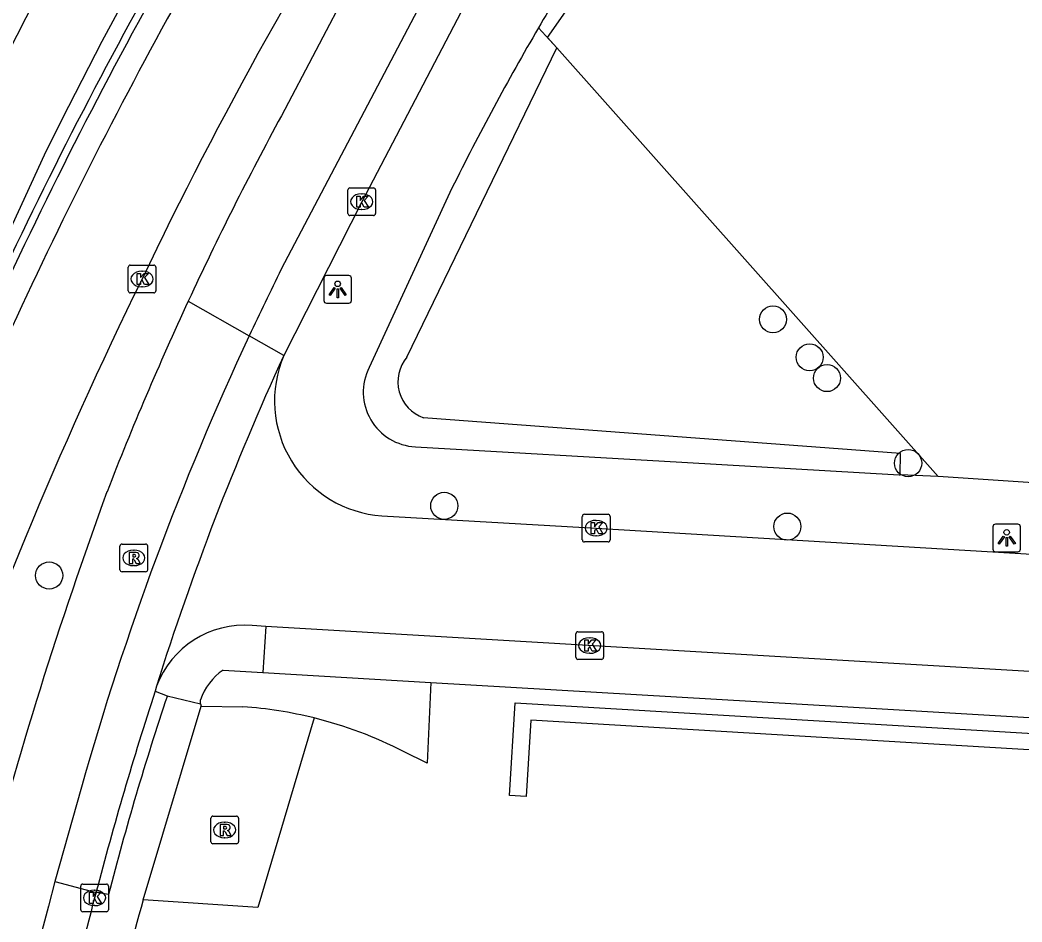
# Model space of a CAD drawing. Extents: x 159265 to 160143, y 383413 to 384319.
# Drawn here: x 159285.47 to 159321.64, y 384143.55 to 384176.12 of the extents above; entities that cross this region are included whole.
import ezdxf

# ---------------------------------------------------------------- set-up
doc = ezdxf.new("R2010")
doc.units = 0
for name, color, linetype in [('IMGEO_Boom', 7, 'Continuous'), ('IMGEO_Groenvoorziening', 7, 'Continuous'), ('IMGEO_Haag', 7, 'Continuous'), ('IMGEO_Hek', 7, 'Continuous'), ('IMGEO_Kolk', 7, 'Continuous'), ('IMGEO_Lichtpunt', 7, 'Continuous'), ('IMGEO_Lijnafwatering', 7, 'Continuous'), ('IMGEO_Muur', 7, 'Continuous'), ('IMGEO_Rijbaan_lokaal_gesloten', 7, 'Continuous'), ('IMGEO_Rijbaan_lokaal_open', 7, 'Continuous'), ('IMGEO_Rijbaan_regionaal_gesloten', 7, 'Continuous'), ('IMGEO_Rioolput', 7, 'Continuous'), ('IMGEO_Voetpad_open', 7, 'Continuous')]:
    doc.layers.add(name, color=color, linetype=linetype)

msp = doc.modelspace()

# ---------------------------------------------------------------- linework, layer by layer
at = {"layer": 'IMGEO_Boom'}
for centre in [(159312.649, 384165.313), (159313.976, 384163.945), (159314.601, 384163.194), (159317.529, 384160.122), (159300.781, 384158.58), (159313.167, 384157.831), (159286.516, 384156.065)]:
    msp.add_circle(centre, 0.489, dxfattribs=at)
at = {"layer": 'IMGEO_Groenvoorziening'}
msp.add_lwpolyline([(159318.615, 384159.634), (159304.843, 384175.117)], dxfattribs=at)
at = {"layer": 'IMGEO_Haag'}
for points in [[(159304.843, 384175.117), (159304.18, 384175.838)], [(159299.432, 384163.949), (159304.843, 384175.117)], [(159303.738, 384148.088), (159303.139, 384148.125), (159303.341, 384151.47), (159335.253, 384149.581), (159338.675, 384149.507), (159355.264, 384158.429), (159377.708, 384169.495), (159389.563, 384175.262), (159389.825, 384174.722), (159377.972, 384168.956), (159355.539, 384157.896), (159338.82, 384148.904), (159335.229, 384148.981), (159303.904, 384150.836), (159303.738, 384148.088)], [(159317.236, 384159.697), (159317.256, 384160.473), (159300.029, 384161.76)]]:
    msp.add_lwpolyline(points, dxfattribs=at)
msp.add_arc((159300.486, 384163.061), 1.378, 139.8692, 250.641, dxfattribs=at)
at = {"layer": 'IMGEO_Hek'}
for points in [[(159304.512, 384175.489), (159308.699, 384181.492)], [(159304.843, 384175.117), (159304.512, 384175.489)], [(159318.615, 384159.634), (159304.843, 384175.117)]]:
    msp.add_lwpolyline(points, dxfattribs=at)
at = {"layer": 'IMGEO_Kolk'}
for p, q in [((159297.3, 384169.136), (159297.3, 384169.988)), ((159297.375, 384170.062), (159298.227, 384170.062)), ((159298.301, 384169.988), (159298.301, 384169.136)), ((159297.788, 384169.842), (159297.813, 384169.842)), ((159297.811, 384169.282), (159297.786, 384169.282)), ((159298.227, 384169.062), (159297.375, 384169.062)), ((159289.37, 384166.345), (159289.37, 384167.197)), ((159289.445, 384167.271), (159290.297, 384167.271)), ((159289.858, 384167.051), (159289.883, 384167.051)), ((159290.371, 384167.197), (159290.371, 384166.345)), ((159290.297, 384166.271), (159289.445, 384166.271)), ((159289.881, 384166.491), (159289.856, 384166.491)), ((159305.766, 384157.349), (159305.766, 384158.201)), ((159305.841, 384158.275), (159306.693, 384158.275)), ((159306.254, 384158.055), (159306.279, 384158.055)), ((159306.767, 384158.201), (159306.767, 384157.349)), ((159306.693, 384157.275), (159305.841, 384157.275)), ((159306.277, 384157.495), (159306.252, 384157.495)), ((159305.606, 384154.036), (159306.458, 384154.036)), ((159305.531, 384153.11), (159305.531, 384153.962)), ((159306.019, 384153.816), (159306.044, 384153.816)), ((159306.532, 384153.962), (159306.532, 384153.11)), ((159306.042, 384153.256), (159306.017, 384153.256)), ((159306.458, 384153.036), (159305.606, 384153.036)), ((159287.731, 384144.924), (159288.583, 384144.924)), ((159287.656, 384143.998), (159287.656, 384144.85)), ((159288.144, 384144.704), (159288.169, 384144.704)), ((159288.657, 384144.85), (159288.657, 384143.998)), ((159288.583, 384143.924), (159287.731, 384143.924)), ((159288.167, 384144.144), (159288.142, 384144.144))]:
    msp.add_line(p, q, dxfattribs=at)
for points in [[(159297.3, 384169.136), (159297.3, 384169.988)], [(159297.375, 384170.062), (159298.227, 384170.062)], [(159298.301, 384169.988), (159298.301, 384169.136)], [(159297.621, 384169.762), (159297.744, 384169.762), (159297.744, 384169.611), (159297.874, 384169.762), (159298.038, 384169.762), (159297.892, 384169.611), (159298.045, 384169.362), (159297.893, 384169.362), (159297.808, 384169.526), (159297.744, 384169.459), (159297.744, 384169.362), (159297.621, 384169.362), (159297.621, 384169.762)], [(159298.227, 384169.062), (159297.375, 384169.062)], [(159289.37, 384166.345), (159289.37, 384167.197)], [(159289.445, 384167.271), (159290.297, 384167.271)], [(159290.371, 384167.197), (159290.371, 384166.345)], [(159289.691, 384166.971), (159289.814, 384166.971), (159289.814, 384166.82), (159289.944, 384166.971), (159290.108, 384166.971), (159289.962, 384166.82), (159290.115, 384166.571), (159289.963, 384166.571), (159289.878, 384166.735), (159289.814, 384166.668), (159289.814, 384166.571), (159289.691, 384166.571), (159289.691, 384166.971)], [(159290.297, 384166.271), (159289.445, 384166.271)], [(159305.766, 384157.349), (159305.766, 384158.201)], [(159305.841, 384158.275), (159306.693, 384158.275)], [(159306.087, 384157.975), (159306.21, 384157.975), (159306.21, 384157.824), (159306.34, 384157.975), (159306.504, 384157.975), (159306.358, 384157.824), (159306.511, 384157.575), (159306.359, 384157.575), (159306.274, 384157.739), (159306.21, 384157.672), (159306.21, 384157.575), (159306.087, 384157.575), (159306.087, 384157.975)], [(159306.767, 384158.201), (159306.767, 384157.349)], [(159306.693, 384157.275), (159305.841, 384157.275)], [(159305.606, 384154.036), (159306.458, 384154.036)], [(159305.531, 384153.11), (159305.531, 384153.962)], [(159305.852, 384153.736), (159305.975, 384153.736), (159305.975, 384153.585), (159306.105, 384153.736), (159306.269, 384153.736), (159306.123, 384153.585), (159306.276, 384153.336), (159306.124, 384153.336), (159306.039, 384153.5), (159305.975, 384153.433), (159305.975, 384153.336), (159305.852, 384153.336), (159305.852, 384153.736)], [(159306.532, 384153.962), (159306.532, 384153.11)], [(159306.458, 384153.036), (159305.606, 384153.036)], [(159287.731, 384144.924), (159288.583, 384144.924)], [(159287.656, 384143.998), (159287.656, 384144.85)], [(159287.977, 384144.624), (159288.1, 384144.624), (159288.1, 384144.473), (159288.23, 384144.624), (159288.394, 384144.624), (159288.248, 384144.473), (159288.401, 384144.224), (159288.249, 384144.224), (159288.164, 384144.388), (159288.1, 384144.321), (159288.1, 384144.224), (159287.977, 384144.224), (159287.977, 384144.624)], [(159288.657, 384144.85), (159288.657, 384143.998)], [(159288.583, 384143.924), (159287.731, 384143.924)]]:
    msp.add_lwpolyline(points, dxfattribs=at)
for centre, start, end in [((159297.377, 384169.986), 91.552, 178.448), ((159297.377, 384169.986), 91.552, 178.448), ((159298.225, 384169.986), 1.552, 88.448), ((159298.225, 384169.986), 1.552, 88.448), ((159297.377, 384169.138), 181.552, 268.448), ((159297.377, 384169.138), 181.552, 268.448), ((159298.225, 384169.138), 271.552, 358.448), ((159298.225, 384169.138), 271.552, 358.448), ((159289.447, 384167.195), 91.552, 178.448), ((159289.447, 384167.195), 91.552, 178.448), ((159290.295, 384167.195), 1.552, 88.448), ((159290.295, 384167.195), 1.552, 88.448), ((159289.447, 384166.347), 181.552, 268.448), ((159289.447, 384166.347), 181.552, 268.448), ((159290.295, 384166.347), 271.552, 358.448), ((159290.295, 384166.347), 271.552, 358.448), ((159305.843, 384158.199), 91.552, 178.448), ((159305.843, 384158.199), 91.552, 178.448), ((159306.691, 384158.199), 1.552, 88.448), ((159306.691, 384158.199), 1.552, 88.448), ((159305.843, 384157.351), 181.552, 268.448), ((159305.843, 384157.351), 181.552, 268.448), ((159306.691, 384157.351), 271.552, 358.448), ((159306.691, 384157.351), 271.552, 358.448), ((159305.608, 384153.96), 91.552, 178.448), ((159305.608, 384153.96), 91.552, 178.448), ((159306.456, 384153.96), 1.552, 88.448), ((159306.456, 384153.96), 1.552, 88.448), ((159305.608, 384153.112), 181.552, 268.448), ((159305.608, 384153.112), 181.552, 268.448), ((159306.456, 384153.112), 271.552, 358.448), ((159306.456, 384153.112), 271.552, 358.448), ((159287.733, 384144.848), 91.552, 178.448), ((159287.733, 384144.848), 91.552, 178.448), ((159288.581, 384144.848), 1.552, 88.448), ((159288.581, 384144.848), 1.552, 88.448), ((159287.733, 384144), 181.552, 268.448), ((159287.733, 384144), 181.552, 268.448), ((159288.581, 384144), 271.552, 358.448), ((159288.581, 384144), 271.552, 358.448)]:
    msp.add_arc(centre, 0.0765, start, end, dxfattribs=at)
for centre, major_axis, ratio, start_param, end_param in [((159297.787, 384169.562), (-0.387, 0.002), 0.722429, 4.712389, 7.853982), ((159297.812, 384169.562), (-0.39, 0.002), 0.717154, 1.570796, 4.712389), ((159289.857, 384166.771), (-0.387, 0.002), 0.722429, 4.712389, 7.853982), ((159289.882, 384166.771), (-0.39, 0.002), 0.717154, 1.570796, 4.712389), ((159306.253, 384157.775), (-0.387, 0.002), 0.722429, 4.712389, 7.853982), ((159306.278, 384157.775), (-0.39, 0.002), 0.717154, 1.570796, 4.712389), ((159306.018, 384153.536), (-0.387, 0.002), 0.722429, 4.712389, 7.853982), ((159306.043, 384153.536), (-0.39, 0.002), 0.717154, 1.570796, 4.712389), ((159288.143, 384144.424), (-0.387, 0.002), 0.722429, 4.712389, 7.853982), ((159288.168, 384144.424), (-0.39, 0.002), 0.717154, 1.570796, 4.712389)]:
    msp.add_ellipse(centre, major_axis=major_axis, ratio=ratio, start_param=start_param, end_param=end_param, dxfattribs=at)
at = {"layer": 'IMGEO_Lichtpunt'}
for p, q in [((159296.434, 384166.8), (159296.434, 384165.993)), ((159296.434, 384166.8), (159296.434, 384165.993)), ((159297.336, 384166.895), (159296.528, 384166.895)), ((159297.336, 384166.895), (159296.528, 384166.895)), ((159297.43, 384165.993), (159297.43, 384166.8)), ((159297.43, 384165.993), (159297.43, 384166.8)), ((159296.528, 384165.899), (159297.336, 384165.899)), ((159296.528, 384165.899), (159297.336, 384165.899)), ((159320.589, 384157.824), (159320.589, 384157.017)), ((159320.589, 384157.824), (159320.589, 384157.017)), ((159321.491, 384157.919), (159320.683, 384157.919)), ((159321.491, 384157.919), (159320.683, 384157.919)), ((159321.585, 384157.017), (159321.585, 384157.824)), ((159321.585, 384157.017), (159321.585, 384157.824)), ((159320.683, 384156.923), (159321.491, 384156.923)), ((159320.683, 384156.923), (159321.491, 384156.923))]:
    msp.add_line(p, q, dxfattribs=at)
for points in [[(159296.808, 384166.464), (159296.847, 384166.436), (159296.659, 384166.174), (159296.621, 384166.201), (159296.808, 384166.464)], [(159296.91, 384166.416), (159296.957, 384166.416), (159296.957, 384166.094), (159296.91, 384166.094), (159296.91, 384166.416)], [(159297.02, 384166.436), (159297.058, 384166.463), (159297.245, 384166.201), (159297.206, 384166.173), (159297.02, 384166.436)], [(159320.963, 384157.488), (159321.002, 384157.46), (159320.814, 384157.198), (159320.776, 384157.225), (159320.963, 384157.488)], [(159321.065, 384157.44), (159321.112, 384157.44), (159321.112, 384157.118), (159321.065, 384157.118), (159321.065, 384157.44)], [(159321.175, 384157.46), (159321.213, 384157.487), (159321.4, 384157.225), (159321.361, 384157.197), (159321.175, 384157.46)]]:
    msp.add_lwpolyline(points, dxfattribs=at)
for centre in [(159296.933, 384166.598), (159321.088, 384157.622)]:
    msp.add_circle(centre, 0.0994, dxfattribs=at)
for centre, start, end in [((159296.528, 384166.8), 90, 180), ((159296.528, 384166.8), 90, 180), ((159297.336, 384166.8), 0, 90), ((159297.336, 384166.8), 0, 90), ((159296.528, 384165.993), 180, 270), ((159296.528, 384165.993), 180, 270), ((159297.336, 384165.993), 270, 0), ((159297.336, 384165.993), 270, 360), ((159320.683, 384157.824), 90, 180), ((159320.683, 384157.824), 90, 180), ((159321.491, 384157.824), 0, 90), ((159321.491, 384157.824), 0, 90), ((159320.683, 384157.017), 180, 270), ((159320.683, 384157.017), 180, 270), ((159321.491, 384157.017), 270, 0), ((159321.491, 384157.017), 270, 360)]:
    msp.add_arc(centre, 0.0946, start, end, dxfattribs=at)
at = {"layer": 'IMGEO_Lijnafwatering'}
for points in [[(159293.365, 384183.792), (159291.701, 384181.227), (159289.856, 384178.005), (159288.416, 384175.344), (159286.972, 384172.53), (159286.342, 384171.248)], [(159286.342, 384171.248), (159282.568, 384163.064), (159278.209, 384152.968)]]:
    msp.add_lwpolyline(points, dxfattribs=at)
at = {"layer": 'IMGEO_Muur'}
for centre, radius, start, end in [((159441.332, 384093.295), 172.97, 149.33474, 158.88731), ((159441.865, 384093.193), 173.228, 149.34189, 158.88016)]:
    msp.add_arc(centre, radius, start, end, dxfattribs=at)
at = {"layer": 'IMGEO_Rijbaan_lokaal_gesloten'}
for points in [[(159306.479, 384185.835), (159306.388, 384185.692), (159305.13, 384183.421), (159304.435, 384182.165), (159304.238, 384181.797), (159302.075, 384177.748), (159297.8, 384169.562), (159294.985, 384164.008)], [(159303.9, 384184.246), (159294.899, 384167.121)], [(159294.985, 384164.008), (159293.741, 384164.719)], [(159290.391, 384152.065), (159290.341, 384151.887)], [(159287.683, 384148.417), (159286.725, 384145.018)], [(159286.725, 384145.018), (159288.208, 384144.62)], [(159288.208, 384144.62), (159288.156, 384144.425)]]:
    msp.add_lwpolyline(points, dxfattribs=at)
for centre, radius, start, end in [((159388.408, 384120.56), 104.46, 153.53005, 154.99268), ((159391.114, 384119.258), 107.463, 154.97309, 164.25569), ((159388.46, 384121.197), 102.812, 155.3924, 162.52808), ((159417.169, 384110.714), 133.344, 162.01471, 165.2694), ((159423.048, 384108.462), 141.139, 164.98893, 177.03242), ((159425.213, 384108.568), 141.67, 165.33887, 168.94726)]:
    msp.add_arc(centre, radius, start, end, dxfattribs=at)
at = {"layer": 'IMGEO_Rijbaan_lokaal_open'}
for points in [[(159302.421, 384186.742), (159300.911, 384183.962), (159298.623, 384179.749), (159294.901, 384172.665)], [(159291.54, 384165.976), (159293.741, 384164.719)], [(159298.53, 384158.218), (159306.267, 384157.774), (159322.2, 384156.823), (159328.418, 384156.484), (159329.46, 384156.425)], [(159294.339, 384154.228), (159293.845, 384154.257)], [(159335.279, 384152.172), (159328.837, 384152.198), (159322.523, 384152.565), (159294.339, 384154.228)]]:
    msp.add_lwpolyline(points, dxfattribs=at)
for centre, radius, start, end in [((159399.627, 384115.855), 119.142, 151.52169, 155.12229), ((159400.686, 384115.386), 120.3, 155.13215, 158.69781), ((159298.822, 384162.377), 4.169, 156.9653, 265.9899), ((159437.944, 384104.492), 159.007, 159.91777, 165.34147), ((159293.56, 384150.889), 3.38, 85.1621, 159.6385)]:
    msp.add_arc(centre, radius, start, end, dxfattribs=at)
at = {"layer": 'IMGEO_Rijbaan_regionaal_gesloten'}
msp.add_lwpolyline([(159272.525, 384029.091), (159272.497, 384029.26), (159271.874, 384037.989), (159270.771, 384065.944), (159268.949, 384097.91), (159268.741, 384109.268), (159269.455, 384121.477), (159270.512, 384129.935), (159272.41, 384139.83), (159275.639, 384152.115), (159279.125, 384161.573), (159284.708, 384174.33), (159290.18, 384185.037), (159296.673, 384195.241), (159303.494, 384203.99), (159314.075, 384215.561), (159324.375, 384224.349), (159337.861, 384233.763), (159344.188, 384237.881), (159349.775, 384241.197), (159359.142, 384246.764)], dxfattribs=at)
for centre, radius, start, end in [((159429.771, 384099.975), 155.029, 147.26129, 154.47777), ((159447.785, 384090.115), 179.039, 149.48137, 158.30231), ((159428.969, 384098.465), 154.966, 153.84619, 161.43457)]:
    msp.add_arc(centre, radius, start, end, dxfattribs=at)
at = {"layer": 'IMGEO_Rioolput'}
for p, q in [((159289.072, 384156.274), (159289.072, 384157.126)), ((159289.147, 384157.2), (159289.999, 384157.2)), ((159289.56, 384156.98), (159289.585, 384156.98)), ((159290.073, 384157.126), (159290.073, 384156.274)), ((159289.999, 384156.2), (159289.147, 384156.2)), ((159289.583, 384156.42), (159289.558, 384156.42)), ((159292.353, 384146.451), (159292.353, 384147.303)), ((159292.428, 384147.377), (159293.28, 384147.377)), ((159292.841, 384147.157), (159292.866, 384147.157)), ((159293.354, 384147.303), (159293.354, 384146.451)), ((159293.28, 384146.377), (159292.428, 384146.377)), ((159292.864, 384146.597), (159292.839, 384146.597))]:
    msp.add_line(p, q, dxfattribs=at)
for points in [[(159289.072, 384156.274), (159289.072, 384157.126)], [(159289.147, 384157.2), (159289.999, 384157.2)], [(159289.661, 384156.898), (159289.409, 384156.9), (159289.409, 384156.5)], [(159290.073, 384157.126), (159290.073, 384156.274)], [(159289.409, 384156.5), (159289.533, 384156.5), (159289.533, 384156.662), (159289.544, 384156.662)], [(159289.587, 384156.819), (159289.533, 384156.819), (159289.533, 384156.738)], [(159289.533, 384156.738), (159289.585, 384156.738)], [(159289.591, 384156.633), (159289.662, 384156.5), (159289.802, 384156.5), (159289.737, 384156.626)], [(159289.999, 384156.2), (159289.147, 384156.2)], [(159292.353, 384146.451), (159292.353, 384147.303)], [(159292.428, 384147.377), (159293.28, 384147.377)], [(159293.354, 384147.303), (159293.354, 384146.451)], [(159292.942, 384147.075), (159292.69, 384147.077), (159292.69, 384146.677)], [(159292.69, 384146.677), (159292.814, 384146.677), (159292.814, 384146.839), (159292.825, 384146.839)], [(159292.868, 384146.996), (159292.814, 384146.996), (159292.814, 384146.915)], [(159292.814, 384146.915), (159292.866, 384146.915)], [(159292.872, 384146.81), (159292.943, 384146.677), (159293.083, 384146.677), (159293.018, 384146.803)], [(159293.28, 384146.377), (159292.428, 384146.377)]]:
    msp.add_lwpolyline(points, dxfattribs=at)
for centre, radius, start, end in [((159289.149, 384157.124), 0.0765, 91.552, 178.448), ((159289.149, 384157.124), 0.0765, 91.552, 178.448), ((159289.66, 384156.788), 0.109, 350.3612, 89.416), ((159289.997, 384157.124), 0.0765, 1.552, 88.448), ((159289.997, 384157.124), 0.0765, 1.552, 88.448), ((159289.543, 384156.609), 0.0533, 26.0293, 88.6989), ((159289.569, 384156.927), 0.19, 274.7715, 282.9687), ((159289.593, 384156.723), 0.0964, 77.0061, 93.1865), ((159289.607, 384156.78), 0.0378, 276.6634, 79.6772), ((159289.658, 384156.788), 0.112, 277.5842, 350.9817), ((159289.642, 384156.573), 0.108, 29.5134, 73.7905), ((159289.149, 384156.276), 0.0765, 181.552, 268.448), ((159289.149, 384156.276), 0.0765, 181.552, 268.448), ((159289.997, 384156.276), 0.0765, 271.552, 358.448), ((159289.997, 384156.276), 0.0765, 271.552, 358.448), ((159292.43, 384147.301), 0.0765, 91.552, 178.448), ((159292.43, 384147.301), 0.0765, 91.552, 178.448), ((159293.278, 384147.301), 0.0765, 1.552, 88.448), ((159293.278, 384147.301), 0.0765, 1.552, 88.448), ((159292.824, 384146.786), 0.0533, 26.0293, 88.6989), ((159292.85, 384147.104), 0.19, 274.7715, 282.9687), ((159292.874, 384146.9), 0.0964, 77.0061, 93.1865), ((159292.888, 384146.957), 0.0378, 276.6634, 79.6772), ((159292.941, 384146.965), 0.109, 350.3612, 89.416), ((159292.939, 384146.965), 0.112, 277.5842, 350.9817), ((159292.923, 384146.75), 0.108, 29.5134, 73.7905), ((159292.43, 384146.453), 0.0765, 181.552, 268.448), ((159292.43, 384146.453), 0.0765, 181.552, 268.448), ((159293.278, 384146.453), 0.0765, 271.552, 358.448), ((159293.278, 384146.453), 0.0765, 271.552, 358.448)]:
    msp.add_arc(centre, radius, start, end, dxfattribs=at)
for centre, major_axis, ratio, start_param, end_param in [((159289.559, 384156.7), (-0.387, 0.002), 0.722429, 4.712389, 7.853982), ((159289.584, 384156.7), (-0.39, 0.002), 0.717154, 1.570796, 4.712389), ((159292.84, 384146.877), (-0.387, 0.002), 0.722429, 4.712389, 7.853982), ((159292.865, 384146.877), (-0.39, 0.002), 0.717154, 1.570796, 4.712389)]:
    msp.add_ellipse(centre, major_axis=major_axis, ratio=ratio, start_param=start_param, end_param=end_param, dxfattribs=at)
at = {"layer": 'IMGEO_Voetpad_open'}
for points in [[(159301.059, 384170.046), (159298.071, 384163.576)], [(159299.738, 384160.713), (159309.354, 384160.153), (159317.207, 384159.698), (159317.236, 384159.697)], [(159318.615, 384159.634), (159317.236, 384159.697)], [(159328.547, 384158.976), (159318.615, 384159.634)], [(159294.339, 384154.228), (159294.235, 384152.562)], [(159292.795, 384152.647), (159294.235, 384152.562)], [(159294.235, 384152.562), (159300.298, 384152.206)], [(159300.298, 384152.206), (159300.17, 384149.285), (159299.315, 384149.708)], [(159300.298, 384152.206), (159316.595, 384151.248), (159334.75, 384150.183), (159338.833, 384149.94), (159339.579, 384150.379)], [(159290.341, 384151.887), (159290.783, 384151.724)], [(159290.783, 384151.724), (159291.982, 384151.43)], [(159291.982, 384151.43), (159291.984, 384151.571)], [(159289.91, 384144.352), (159291.999, 384151.343)], [(159291.982, 384151.43), (159291.999, 384151.343)], [(159291.999, 384151.343), (159293.514, 384151.328)], [(159296.082, 384150.92), (159294.045, 384144.078), (159289.91, 384144.352)], [(159288.659, 384144.542), (159288.208, 384144.62)]]:
    msp.add_lwpolyline(points, dxfattribs=at)
for centre, radius, start, end in [((159388.974, 384126.1), 98.305, 148.7904, 149.60535), ((159384.036, 384129.071), 92.542, 149.64497, 153.71931), ((159299.831, 384162.684), 1.973, 153.1268, 267.2939), ((159293.966, 384150.921), 2.086, 124.1495, 161.8385), ((159388.976, 384118.779), 103.572, 161.45294, 165.59702), ((159292.423, 384136.175), 15.192, 76.0633, 85.8815), ((159292.442, 384136.294), 15.072, 62.8729, 76.0267), ((159406.164, 384112.394), 120.567, 164.62912, 168.95403)]:
    msp.add_arc(centre, radius, start, end, dxfattribs=at)

doc.saveas('drawing.dxf')
